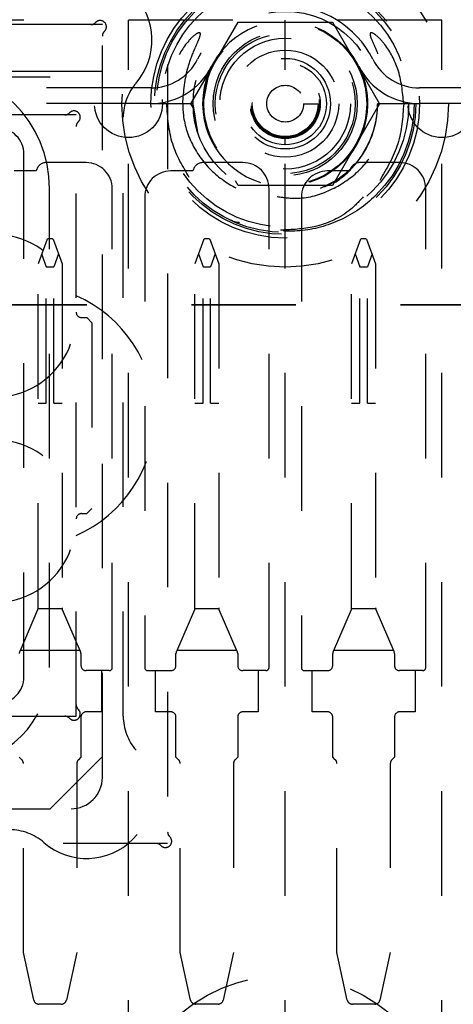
# Model space of a CAD drawing. Header units: inches. Extents: x 1880 to 2363, y -453 to -54.
# Tile 518 of 656: x 1903.774 to 1904.189, y -121.326 to -120.384. Entities that reach past the tile are written whole.
import ezdxf

# ---------------------------------------------------------------- set-up
doc = ezdxf.new("R2010")
doc.units = ezdxf.units.IN
doc.header["$LTSCALE"] = 0.5
doc.header["$MEASUREMENT"] = 0
doc.linetypes.add('HIDDEN', pattern=[0.225, 0.15, -0.075])
doc.linetypes.add('PHANTOM', pattern=[0.25, 0.125, -0.025, 0.025, -0.025, 0.025, -0.025])
doc.layers.add('SID-M-H', color=4, linetype='HIDDEN')

msp = doc.modelspace()

# ---------------------------------------------------------------- linework, layer by layer
at = {"color": 7, "linetype": 'PHANTOM', "lineweight": 35}
msp.add_line((1906.83787, -120.65682), (1903.68939, -120.65682), dxfattribs=at)
at = {"layer": 'SID-M-H'}
for p, q in [((1903.91517, -120.22682), (1903.91517, -121.17182)), ((1904.77767, -120.38432), (1901.62767, -120.38432)), ((1903.87767, -120.43182), (1903.87767, -120.38432)), ((1903.93748, -120.46432), (1903.98258, -120.38622)), ((1903.98258, -120.38622), (1904.07276, -120.38622)), ((1904.02767, -120.43182), (1904.02767, -120.38432)), ((1904.07276, -120.38622), (1904.11785, -120.46432)), ((1904.17767, -120.43182), (1904.17767, -120.38432)), ((1903.85267, -120.38866), (1903.30267, -120.38866)), ((1903.85267, -121.10866), (1903.85267, -120.38866)), ((1903.85267, -120.43366), (1903.30267, -120.43366)), ((1903.9572, -120.4286), (1903.95468, -120.43408)), ((1904.02767, -120.43282), (1904.02767, -120.43282)), ((1903.30267, -120.43866), (1903.85267, -120.43866)), ((1903.95468, -120.43408), (1903.94867, -120.46432)), ((1903.89922, -120.44922), (1903.25611, -120.44922)), ((1904.64922, -120.44922), (1904.15611, -120.44922)), ((1903.89922, -120.46422), (1903.25611, -120.46422)), ((1903.93942, -120.46432), (1903.90442, -120.46432)), ((1903.94023, -120.46908), (1903.93748, -120.46432)), ((1903.94417, -120.49199), (1903.93942, -120.46432)), ((1904.04528, -120.46432), (1904.05916, -120.46432)), ((1904.06113, -120.46432), (1904.06113, -120.46432)), ((1904.07097, -120.46432), (1904.07097, -120.46432)), ((1904.11785, -120.46432), (1904.07276, -120.54242)), ((1904.15092, -120.46432), (1904.116, -120.46432)), ((1904.64922, -120.46422), (1904.15611, -120.46422)), ((1903.82767, -120.47511), (1903.35767, -120.47511)), ((1903.82767, -121.05011), (1903.82767, -120.47511)), ((1903.87267, -121.04996), (1903.87267, -120.47736)), ((1903.87767, -121.42182), (1903.87767, -120.49682)), ((1904.02767, -121.42182), (1904.02767, -120.49682)), ((1904.17767, -121.42182), (1904.17767, -120.49682)), ((1903.77767, -121.01261), (1903.77767, -120.51261)), ((1903.83717, -120.52066), (1903.79917, -120.52066)), ((1903.98717, -120.52066), (1903.94917, -120.52066)), ((1904.13717, -120.52066), (1904.09917, -120.52066)), ((1903.78937, -120.52866), (1903.76817, -120.52866)), ((1903.93937, -120.52866), (1903.91817, -120.52866)), ((1904.07956, -120.53628), (1904.06113, -120.54558)), ((1904.08937, -120.52866), (1904.06817, -120.52866)), ((1903.80217, -121.00356), (1903.80217, -120.54566)), ((1903.86217, -121.00356), (1903.86217, -120.54566)), ((1903.98258, -120.54242), (1903.98011, -120.53814)), ((1904.07276, -120.54242), (1903.98258, -120.54242)), ((1904.01217, -121.00356), (1904.01217, -120.54566)), ((1904.16217, -121.00356), (1904.16217, -120.54566)), ((1903.89317, -120.55366), (1903.89317, -121.00356)), ((1904.04317, -120.55366), (1904.04317, -121.00356)), ((1903.79974, -120.59392), (1903.79117, -120.61747)), ((1903.79974, -120.59392), (1903.80077, -120.59317)), ((1903.80077, -120.59317), (1903.80457, -120.59317)), ((1903.80457, -120.59317), (1903.8056, -120.59392)), ((1903.8056, -120.59392), (1903.81417, -120.61747)), ((1903.94974, -120.59392), (1903.94117, -120.61747)), ((1903.94974, -120.59392), (1903.95077, -120.59317)), ((1903.95077, -120.59317), (1903.95457, -120.59317)), ((1903.95457, -120.59317), (1903.9556, -120.59392)), ((1903.9556, -120.59392), (1903.96417, -120.61747)), ((1904.09974, -120.59392), (1904.09117, -120.61747)), ((1904.09974, -120.59392), (1904.10077, -120.59317)), ((1904.10077, -120.59317), (1904.10457, -120.59317)), ((1904.10457, -120.59317), (1904.1056, -120.59392)), ((1904.1056, -120.59392), (1904.11417, -120.61747)), ((1903.79459, -120.60805), (1903.79902, -120.62022)), ((1903.81074, -120.60805), (1903.80631, -120.62022)), ((1903.94459, -120.60805), (1903.94902, -120.62022)), ((1903.96074, -120.60805), (1903.95631, -120.62022)), ((1904.09459, -120.60805), (1904.09902, -120.62022)), ((1904.11074, -120.60805), (1904.10631, -120.62022)), ((1903.79117, -120.94647), (1903.79117, -120.61747)), ((1903.79902, -120.62022), (1903.80631, -120.62022)), ((1903.79902, -120.75065), (1903.79902, -120.62022)), ((1903.80631, -120.75065), (1903.80631, -120.62022)), ((1903.81417, -120.61747), (1903.81417, -120.94647)), ((1903.94117, -120.94647), (1903.94117, -120.61747)), ((1903.94902, -120.62022), (1903.95631, -120.62022)), ((1903.94902, -120.75065), (1903.94902, -120.62022)), ((1903.95631, -120.75065), (1903.95631, -120.62022)), ((1903.96417, -120.61747), (1903.96417, -120.94647)), ((1904.09117, -120.94647), (1904.09117, -120.61747)), ((1904.09902, -120.75065), (1904.09902, -120.62022)), ((1904.09902, -120.62022), (1904.10631, -120.62022)), ((1904.10631, -120.75065), (1904.10631, -120.62022)), ((1904.11417, -120.61747), (1904.11417, -120.94647)), ((1903.83267, -120.66886), (1903.83767, -120.66886)), ((1903.84267, -120.67386), (1903.83767, -120.66886)), ((1903.84267, -120.67386), (1903.84267, -120.85136)), ((1903.79117, -120.75065), (1903.79902, -120.75065)), ((1903.80631, -120.75065), (1903.81417, -120.75065)), ((1903.94117, -120.75065), (1903.94902, -120.75065)), ((1903.95631, -120.75065), (1903.96417, -120.75065)), ((1904.09117, -120.75065), (1904.09902, -120.75065)), ((1904.10631, -120.75065), (1904.11417, -120.75065)), ((1903.83267, -120.85636), (1903.83767, -120.85636)), ((1903.83767, -120.85636), (1903.84267, -120.85136)), ((1903.79076, -120.94845), (1903.77355, -120.98824)), ((1903.79106, -120.9475), (1903.79076, -120.94845)), ((1903.81427, -120.9475), (1903.79106, -120.9475)), ((1903.81458, -120.94845), (1903.81427, -120.9475)), ((1903.83178, -120.98824), (1903.81458, -120.94845)), ((1903.94076, -120.94845), (1903.92355, -120.98824)), ((1903.94106, -120.9475), (1903.94076, -120.94845)), ((1903.96427, -120.9475), (1903.94106, -120.9475)), ((1903.96458, -120.94845), (1903.96427, -120.9475)), ((1903.98178, -120.98824), (1903.96458, -120.94845)), ((1904.09076, -120.94845), (1904.07355, -120.98824)), ((1904.09106, -120.9475), (1904.09076, -120.94845)), ((1904.11427, -120.9475), (1904.09106, -120.9475)), ((1904.11458, -120.94845), (1904.11427, -120.9475)), ((1904.13178, -120.98824), (1904.11458, -120.94845)), ((1903.77414, -120.98687), (1903.83119, -120.98687)), ((1903.92414, -120.98687), (1903.98119, -120.98687)), ((1904.07414, -120.98687), (1904.13119, -120.98687)), ((1903.83219, -120.99022), (1903.83219, -121.00156)), ((1903.92314, -121.00156), (1903.92314, -120.99022)), ((1903.98219, -120.99022), (1903.98219, -121.00156)), ((1904.07314, -121.00156), (1904.07314, -120.99022)), ((1904.13219, -120.99022), (1904.13219, -121.00156)), ((1903.85917, -121.00656), (1903.83719, -121.00656)), ((1903.85188, -121.00656), (1903.85188, -121.04593)), ((1903.89617, -121.00656), (1903.91814, -121.00656)), ((1903.90345, -121.04593), (1903.90345, -121.00656)), ((1904.00917, -121.00656), (1903.98719, -121.00656)), ((1904.00188, -121.00656), (1904.00188, -121.04593)), ((1904.04617, -121.00656), (1904.06814, -121.00656)), ((1904.05345, -121.04593), (1904.05345, -121.00656)), ((1904.15917, -121.00656), (1904.13719, -121.00656)), ((1904.15188, -121.00656), (1904.15188, -121.04593)), ((1903.85188, -121.04593), (1903.83719, -121.04593)), ((1903.91814, -121.04593), (1903.90345, -121.04593)), ((1904.00188, -121.04593), (1903.98719, -121.04593)), ((1904.06814, -121.04593), (1904.05345, -121.04593)), ((1904.15188, -121.04593), (1904.13719, -121.04593)), ((1903.32767, -121.05011), (1903.82767, -121.05011)), ((1903.83219, -121.05093), (1903.83219, -121.08924)), ((1903.92314, -121.08924), (1903.92314, -121.05093)), ((1903.98219, -121.05093), (1903.98219, -121.08924)), ((1904.07314, -121.08924), (1904.07314, -121.05093)), ((1904.13219, -121.05093), (1904.13219, -121.08924)), ((1903.77561, -121.09171), (1903.77314, -121.08924)), ((1903.80267, -121.13866), (1903.85267, -121.08866)), ((1903.83219, -121.08924), (1903.82972, -121.09171)), ((1903.92561, -121.09171), (1903.92314, -121.08924)), ((1903.98219, -121.08924), (1903.97972, -121.09171)), ((1904.07561, -121.09171), (1904.07314, -121.08924)), ((1904.13219, -121.08924), (1904.12972, -121.09171)), ((1903.77708, -121.27624), (1903.77708, -121.09525)), ((1903.82826, -121.09525), (1903.82826, -121.27624)), ((1903.92708, -121.27624), (1903.92708, -121.09525)), ((1903.97826, -121.09525), (1903.97826, -121.27624)), ((1904.07708, -121.27624), (1904.07708, -121.09525)), ((1904.12826, -121.09525), (1904.12826, -121.27624)), ((1903.30267, -121.13866), (1903.82267, -121.13866)), ((1903.91517, -121.17182), (1903.24017, -121.17182)), ((1903.78704, -121.32153), (1903.77708, -121.27624)), ((1903.82826, -121.27624), (1903.81829, -121.32153)), ((1903.93704, -121.32153), (1903.92708, -121.27624)), ((1903.97826, -121.27624), (1903.96829, -121.32153)), ((1904.08704, -121.32153), (1904.07708, -121.27624)), ((1904.12826, -121.27624), (1904.11829, -121.32153)), ((1903.81341, -121.32546), (1903.79192, -121.32546)), ((1903.96341, -121.32546), (1903.94192, -121.32546)), ((1904.11341, -121.32546), (1904.09192, -121.32546))]:
    msp.add_line(p, q, dxfattribs=at)
for centre, radius in [((1903.57767, -120.17866), 0.25), ((1904.02767, -120.46432), 0.15625), ((1904.02767, -120.46432), 0.1285), ((1904.02767, -120.46432), 0.125), ((1904.02767, -120.46432), 0.12325), ((1904.02767, -120.46432), 0.11811), ((1904.02767, -120.46432), 0.08825), ((1904.02767, -120.46432), 0.07874), ((1904.02767, -120.46432), 0.078), ((1904.02767, -120.46432), 0.0689), ((1904.02767, -120.46432), 0.06693), ((1904.02767, -120.46432), 0.0625), ((1904.02767, -120.46432), 0.05118), ((1904.02767, -120.46432), 0.04331), ((1903.87767, -120.46432), 0.0325), ((1904.02767, -120.46432), 0.03937), ((1904.02767, -120.46432), 0.03346), ((1904.02767, -120.46432), 0.0325), ((1904.02767, -120.46432), 0.0315), ((1904.02767, -120.46432), 0.0315), ((1904.17767, -120.46432), 0.0325), ((1904.02767, -120.46432), 0.01761), ((1904.02767, -121.45432), 0.15625)]:
    msp.add_circle(centre, radius, dxfattribs=at)
for centre, radius, start, end in [((1903.83767, -120.40366), 0.0625, 319.07394, 130.92606), ((1904.02767, -120.46432), 0.094, 26.87743, 153.12257), ((1903.84171, -120.38266), 0.006, 270, 317.40773), ((1903.85054, -120.39078), 0.006, 312.59227, 137.40773), ((1904.02767, -120.46432), 0.079, 180, 153.12257), ((1903.85867, -120.39962), 0.006, 132.59227, 180), ((1903.89922, -120.39922), 0.05, 270, 333.12257), ((1904.15611, -120.39922), 0.05, 206.87743, 270), ((1903.68717, -120.54566), 0.115, 0, 90), ((1903.89922, -120.39922), 0.065, 270, 333.12257), ((1904.15611, -120.39922), 0.065, 206.87743, 270), ((1903.92267, -120.47736), 0.05, 139.07394, 180), ((1903.82554, -120.47723), 0.006, 312.59227, 137.40773), ((1903.81671, -120.46911), 0.006, 270, 317.40773), ((1903.75267, -120.51261), 0.025, 0, 90), ((1903.83367, -120.48607), 0.006, 132.59227, 180), ((1903.79917, -120.53066), 0.01, 90, 168.46304), ((1903.83717, -120.54566), 0.025, 0, 90), ((1903.94917, -120.53066), 0.01, 90, 168.46304), ((1903.98717, -120.54566), 0.025, 0, 90), ((1904.09917, -120.53066), 0.01, 90, 168.46304), ((1904.13717, -120.54566), 0.025, 0, 90), ((1903.91817, -120.55366), 0.025, 90, 180), ((1904.06817, -120.55366), 0.025, 90, 180), ((1903.74917, -120.66716), 0.078, 266.32467, 93.67533), ((1903.77767, -120.76261), 0.125, 293.57818, 66.42182), ((1903.83267, -120.66386), 0.005, 180, 270), ((1903.74917, -120.86361), 0.078, 266.32467, 93.67533), ((1903.83267, -120.86136), 0.005, 90, 180), ((1903.78617, -120.94647), 0.005, 348.05426, 0), ((1903.81917, -120.94647), 0.005, 180, 191.94574), ((1903.93617, -120.94647), 0.005, 348.05426, 0), ((1903.96917, -120.94647), 0.005, 180, 191.94574), ((1904.08617, -120.94647), 0.005, 348.05426, 0), ((1904.11917, -120.94647), 0.005, 180, 191.94574), ((1903.77814, -120.99022), 0.005, 156.61152, 180), ((1903.82719, -120.99022), 0.005, 0, 23.38848), ((1903.92814, -120.99022), 0.005, 156.61152, 180), ((1903.97719, -120.99022), 0.005, 0, 23.38848), ((1904.07814, -120.99022), 0.005, 156.61152, 180), ((1904.12719, -120.99022), 0.005, 0, 23.38848), ((1903.70917, -121.00356), 0.093, 270, 0), ((1903.83719, -121.00156), 0.005, 180, 270), ((1903.85917, -121.00356), 0.003, 270, 0), ((1903.89617, -121.00356), 0.003, 180, 270), ((1903.91814, -121.00156), 0.005, 270, 0), ((1903.98719, -121.00156), 0.005, 180, 270), ((1904.00917, -121.00356), 0.003, 270, 0), ((1904.04617, -121.00356), 0.003, 180, 270), ((1904.06814, -121.00156), 0.005, 270, 0), ((1904.13719, -121.00156), 0.005, 180, 270), ((1904.15917, -121.00356), 0.003, 270, 0), ((1903.75267, -121.01261), 0.025, 270, 0), ((1903.82554, -121.04799), 0.006, 222.59227, 47.40773), ((1903.83367, -121.03915), 0.006, 180, 227.40773), ((1903.83719, -121.05093), 0.005, 90, 180), ((1903.91814, -121.05093), 0.005, 0, 90), ((1903.98719, -121.05093), 0.005, 90, 180), ((1904.06814, -121.05093), 0.005, 0, 90), ((1904.13719, -121.05093), 0.005, 90, 180), ((1903.81671, -121.05611), 0.006, 42.59227, 90), ((1903.92267, -121.04996), 0.05, 180, 220.92606), ((1903.83767, -121.12366), 0.0625, 229.07394, 40.92606), ((1903.77208, -121.09525), 0.005, 0, 45), ((1903.83326, -121.09525), 0.005, 135, 180), ((1903.92208, -121.09525), 0.005, 0, 45), ((1903.98326, -121.09525), 0.005, 135, 180), ((1904.07208, -121.09525), 0.005, 0, 45), ((1904.13326, -121.09525), 0.005, 135, 180), ((1903.82267, -121.10866), 0.03, 270, 0), ((1903.76397, -121.20866), 0.05, 49.07394, 90), ((1903.91304, -121.16969), 0.006, 222.59227, 47.40773), ((1903.92117, -121.16086), 0.006, 180, 227.40773), ((1903.90421, -121.17782), 0.006, 42.59227, 90), ((1903.79192, -121.32046), 0.005, 192.40742, 270), ((1903.81341, -121.32046), 0.005, 270, 347.59258), ((1903.94192, -121.32046), 0.005, 192.40742, 270), ((1903.96341, -121.32046), 0.005, 270, 347.59258), ((1904.09192, -121.32046), 0.005, 192.40742, 270), ((1904.11341, -121.32046), 0.005, 270, 347.59258)]:
    msp.add_arc(centre, radius, start, end, dxfattribs=at)
for points, knots in [([(1903.92954, -120.46432), (1903.93055, -120.45248), (1903.93205, -120.43477), (1903.9395, -120.41554), (1903.94361, -120.40626), (1903.94556, -120.40161), (1903.94632, -120.39919), (1903.9465, -120.39795), (1903.94645, -120.39728), (1903.94631, -120.39688), (1903.94607, -120.39663), (1903.94578, -120.39648), (1903.94531, -120.39643), (1903.94413, -120.39668), (1903.9404, -120.39885), (1903.93143, -120.40782), (1903.91971, -120.42755), (1903.9146, -120.44906), (1903.91433, -120.46212), (1903.91429, -120.46432)], [0, 0, 0, 0, 0.237961, 0.355865, 0.413956, 0.44301, 0.457672, 0.46502, 0.468145, 0.471305, 0.47319, 0.475075, 0.477741, 0.48268, 0.498915, 0.563833, 0.736538, 0.955602, 1, 1, 1, 1]), ([(1904.14104, -120.46432), (1904.13998, -120.45307), (1904.13807, -120.43293), (1904.12615, -120.41093), (1904.11657, -120.40014), (1904.11176, -120.39692), (1904.11035, -120.39649), (1904.10986, -120.39643), (1904.10946, -120.39651), (1904.10919, -120.39668), (1904.10899, -120.39696), (1904.10884, -120.39744), (1904.10888, -120.39893), (1904.1107, -120.40421), (1904.11656, -120.41676), (1904.12401, -120.43759), (1904.12519, -120.45529), (1904.12579, -120.46432)], [0, 0, 0, 0, 0.225702, 0.40425, 0.493147, 0.515353, 0.519134, 0.522936, 0.525077, 0.527238, 0.529133, 0.531925, 0.537376, 0.55881, 0.643477, 0.818344, 1, 1, 1, 1]), ([(1903.93588, -120.53499), (1903.92973, -120.5245), (1903.91695, -120.5027), (1903.9152, -120.47743), (1903.91429, -120.46432)], [0, 0, 0, 0, 0.4811833, 1, 1, 1, 1]), ([(1903.92954, -120.46432), (1903.92964, -120.46729), (1903.93008, -120.48065), (1903.93731, -120.50428), (1903.95663, -120.53026), (1903.98378, -120.54841), (1904.01511, -120.55654), (1904.04687, -120.55403), (1904.0756, -120.54153), (1904.09841, -120.52062), (1904.11005, -120.49903), (1904.11389, -120.48459), (1904.11505, -120.47819), (1904.11547, -120.47515), (1904.11577, -120.47217), (1904.11594, -120.46993), (1904.11608, -120.46716), (1904.1161, -120.46528), (1904.11611, -120.46432)], [0, 0, 0, 0, 0.0309821, 0.1390962, 0.2504876, 0.3623209, 0.4730784, 0.5820155, 0.6889003, 0.7939871, 0.8989406, 0.9391461, 0.9491777, 0.9666759, 0.9710489, 0.9804409, 0.9899847, 1, 1, 1, 1]), ([(1904.01993, -120.55319), (1904.02659, -120.55409), (1904.04384, -120.55643), (1904.07158, -120.54814), (1904.0987, -120.53033), (1904.11802, -120.50426), (1904.12526, -120.48065), (1904.12569, -120.46729), (1904.12579, -120.46432)], [0, 0, 0, 0, 0.128429, 0.332482, 0.538517, 0.743738, 0.94292, 1, 1, 1, 1]), ([(1904.14104, -120.46432), (1904.1401, -120.47741), (1904.13819, -120.5037), (1904.1248, -120.52638), (1904.11809, -120.53776)], [0, 0, 0, 0, 0.498222, 1, 1, 1, 1]), ([(1904.02767, -120.50369), (1904.02767, -120.50257), (1904.02767, -120.50025), (1904.02767, -120.49761), (1904.02767, -120.49607), (1904.02767, -120.4959), (1904.02767, -120.49581)], [0, 0, 0, 0, 0.270261, 0.562429, 0.789736, 1, 1, 1, 1]), ([(1904.11592, -120.55035), (1904.1147, -120.55157), (1904.10384, -120.56241), (1904.07931, -120.57851), (1904.03945, -120.58847), (1903.99995, -120.58368), (1903.97155, -120.57267), (1903.96052, -120.56107), (1903.95848, -120.55892)], [0, 0, 0, 0, 0.029694, 0.265123, 0.496565, 0.724206, 0.948962, 1, 1, 1, 1]), ([(1904.10235, -120.55345), (1904.09858, -120.55753), (1904.08595, -120.57118), (1904.0578, -120.58373), (1904.03402, -120.58481), (1904.02324, -120.5853)], [0, 0, 0, 0, 0.188825, 0.63213, 1, 1, 1, 1]), ([(1903.9839, -120.57814), (1903.98152, -120.57791), (1903.97882, -120.57766), (1903.97666, -120.57617), (1903.97641, -120.57599)], [0, 0, 0, 0, 0.883999, 1, 1, 1, 1])]:
    msp.add_open_spline(points, degree=3, knots=knots, dxfattribs=at)

doc.saveas('drawing.dxf')
